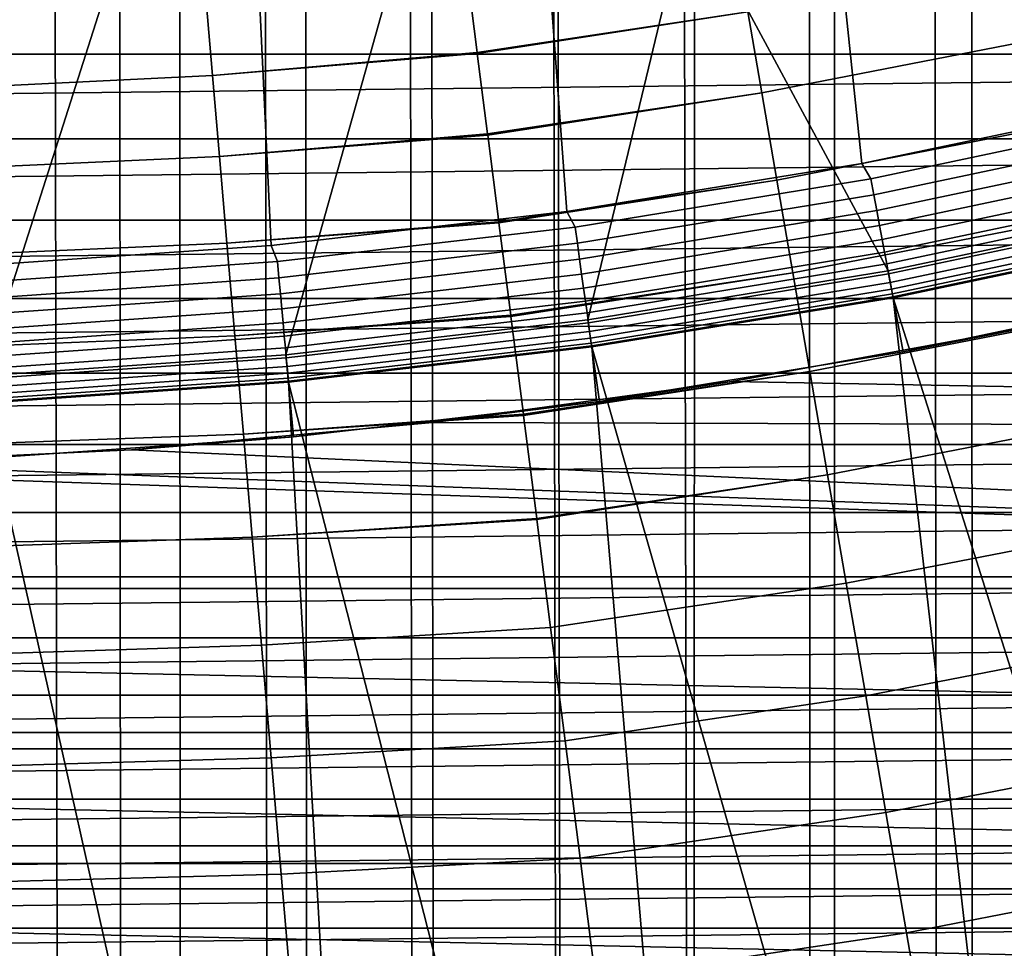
# Model space of a CAD drawing. Header units: metres. Extents: x -109 to 109, y -342 to 66.
# Tile 272 of 512: x 1.24 to 4.81, y -25.95 to -22.58. Entities that reach past the tile are written whole.
import ezdxf

# ---------------------------------------------------------------- set-up
doc = ezdxf.new("R2010")
doc.units = ezdxf.units.M
doc.layers.add('solid_K_24_62_16_000B91', color=7, linetype='CONTINUOUS')

msp = doc.modelspace()

# ---------------------------------------------------------------- linework, layer by layer
at = {"layer": 'solid_K_24_62_16_000B91'}
for points in [[(5.320908, -282.842865, 9.193503), (4.772721, -282.916138, 8.919953), (4.695227, -20.468386, -61.44096), (5.184166, -20.350048, -61.218166)], [(5.320908, -277.859314, 27.792324), (5.016433, -20.392042, -41.028019), (4.561448, -20.498615, -40.771603), (4.772721, -277.786011, 28.065874)], [(4.772721, -282.916138, 8.919953), (4.209518, -282.981384, 8.676523), (4.196488, -20.576431, -61.640247), (4.695227, -20.468386, -61.44096)], [(4.772721, -277.786011, 28.065874), (4.561448, -20.498615, -40.771603), (4.10511, -20.594856, -40.543266), (4.209518, -277.720795, 28.309303)], [(4.209518, -282.981384, 8.676523), (3.63307, -283.03833, 8.46398), (3.689134, -20.67342, -61.816002), (4.196488, -20.576431, -61.640247)], [(4.209518, -277.720795, 28.309303), (4.10511, -20.594856, -40.543266), (3.647794, -20.680754, -40.341904)], [(3.63307, -283.03833, 8.46398), (3.174685, -20.758646, -61.968121), (3.689134, -20.67342, -61.816002)], [(4.209518, -277.720795, 28.309303), (3.647794, -20.680754, -40.341904), (3.190351, -20.756245, -40.166759), (3.63307, -277.663849, 28.521849)], [(3.63307, -283.03833, 8.46398), (3.045191, -283.086823, 8.28299), (2.654365, -20.831572, -62.096645), (3.174685, -20.758646, -61.968121)], [(3.63307, -277.663849, 28.521849), (3.190351, -20.756245, -40.166759), (2.732983, -20.821402, -40.016891), (3.045191, -277.615356, 28.702837)], [(3.045191, -283.086823, 8.28299), (2.44773, -283.126709, 8.134125), (2.129164, -20.891785, -62.201668), (2.654365, -20.831572, -62.096645)], [(3.045191, -277.615356, 28.702837), (2.732983, -20.821402, -40.016891), (2.276095, -20.876287, -39.89156), (2.44773, -277.57547, 28.851702)], [(2.44773, -277.57547, 28.851702), (2.276095, -20.876287, -39.89156), (1.819912, -20.920992, -39.790073), (1.842568, -277.544312, 28.967976)], [(2.44773, -283.126709, 8.134125), (1.842568, -283.157867, 8.017853), (1.599792, -20.938974, -62.283306), (2.129164, -20.891785, -62.201668)], [(1.842568, -283.157867, 8.017853), (1.231609, -283.180206, 7.934538), (1.067406, -20.972855, -62.341564), (1.599792, -20.938974, -62.283306)], [(1.842568, -277.544312, 28.967976), (1.819912, -20.920992, -39.790073), (1.364293, -20.955637, -39.711777)], [(1.842568, -277.544312, 28.967976), (1.364293, -20.955637, -39.711777), (0.909052, -20.980314, -39.656193), (1.231609, -277.521973, 29.051289)], [(4.702084, -21.952063, 34.599998), (5.725421, -21.707645, 34.599998), (6.540298, -22.987698, 34.599998), (5.471883, -23.265179, 34.599998)], [(4.192584, -22.105932, 34), (4.296074, -23.103971, 34), (5.359055, -22.880785, 34), (5.224063, -21.885136, 34)], [(3.667915, -22.148336, 34.599998), (4.702084, -21.952063, 34.599998), (5.471883, -23.265179, 34.599998), (4.391842, -23.493015, 34.599998)], [(3.151582, -22.278183, 34), (3.225633, -23.277565, 34), (4.296074, -23.103971, 34), (4.192584, -22.105932, 34)], [(3.667915, -22.148336, 34.599998), (3.301771, -23.67083, 34.599998), (2.20495, -23.798069, 34.599998), (2.625333, -22.295963, 34.599998)], [(3.667915, -22.148336, 34.599998), (4.391842, -23.493015, 34.599998), (3.301771, -23.67083, 34.599998)], [(2.625333, -22.295963, 34.599998), (2.20495, -23.798069, 34.599998), (1.104079, -23.874485, 34.599998), (1.577798, -22.394487, 34.599998)], [(2.103811, -22.401426, 34), (2.150787, -23.401365, 34), (3.225633, -23.277565, 34), (3.151582, -22.278183, 34)], [(3.882578, -22.552637, -24.445395), (2.899367, -22.699989, -24.445395), (2.865043, -22.431253, -24.845112), (3.8359, -22.281498, -24.851734)], [(3.882578, -22.552637, -24.445395), (4.858461, -22.362719, -24.445395), (4.921868, -22.654572, -24.056023), (3.933249, -22.846968, -24.056023)], [(-14.281992, -22.386999, 84.926178), (-13.770144, -22.706333, 84.926178), (14.282001, -22.386993, 84.926178)], [(-13.770144, -22.706333, 84.926178), (13.770153, -22.706327, 84.926178), (14.282001, -22.386993, 84.926178)], [(1.577798, -22.394487, 34.599998), (1.104079, -23.874485, 34.599998), (0, -23.9, 34.599998), (0.526494, -22.443827, 34.599998)], [(1.052278, -22.475378, 34), (1.074577, -23.475416, 34), (2.150787, -23.401365, 34), (2.103811, -22.401426, 34)], [(1.914886, -22.513956, -24.873192), (2.865043, -22.431253, -24.845112), (2.899367, -22.699989, -24.445395), (1.938287, -22.784292, -24.469465)], [(0.957812, -22.562677, -24.891468), (1.914886, -22.513956, -24.873192), (1.938287, -22.784292, -24.469465), (0.969535, -22.831156, -24.48908)], [(3.882578, -22.552637, -24.445395), (2.899913, -22.70426, -24.43943), (2.899367, -22.699989, -24.445395)], [(3.933249, -22.846968, -24.056023), (2.937206, -22.996243, -24.056023), (2.899913, -22.70426, -24.43943), (3.882578, -22.552637, -24.445395)], [(3.933249, -22.846968, -24.056023), (4.921868, -22.654572, -24.056023), (4.990049, -22.968399, -23.684982), (3.987735, -23.163462, -23.684982)], [(1.938287, -22.784292, -24.469465), (2.899367, -22.699989, -24.445395), (2.899913, -22.70426, -24.43943)], [(1.938287, -22.784292, -24.469465), (2.899913, -22.70426, -24.43943), (2.937206, -22.996243, -24.056023), (1.963631, -23.077734, -24.082327)], [(-13.770144, -22.706333, 84.926178), (-13.251131, -23.013952, 84.926178), (13.770153, -22.706327, 84.926178)], [(-13.251131, -23.013952, 84.926178), (13.25114, -23.013947, 84.926178), (13.770153, -22.706327, 84.926178)], [(0.969535, -22.831156, -24.48908), (1.938287, -22.784292, -24.469465), (1.963631, -23.077734, -24.082327), (0.982214, -23.122606, -24.103035)], [(3.933249, -22.846968, -24.056023), (2.937756, -23.000547, -24.050703), (2.937206, -22.996243, -24.056023)], [(3.987735, -23.163462, -23.684982), (2.977895, -23.314804, -23.684982), (2.937756, -23.000547, -24.050703), (3.933249, -22.846968, -24.056023)], [(5.394136, -22.934462, 33.996353), (5.359055, -22.880785, 34), (4.296074, -23.103971, 34), (4.329188, -23.159109, 33.996353)], [(4.340112, -23.217546, 33.985455), (5.407747, -22.992331, 33.985455), (5.394136, -22.934462, 33.996353), (4.329188, -23.159109, 33.996353)], [(3.987735, -23.163462, -23.684982), (4.990049, -22.968399, -23.684982), (5.062767, -23.303106, -23.333569), (4.045846, -23.501011, -23.333569)], [(-13.251131, -23.013952, 84.926178), (-12.725247, -23.309673, 84.926178), (13.25114, -23.013947, 84.926178)], [(-12.725247, -23.309673, 84.926178), (12.725256, -23.309668, 84.926178), (13.25114, -23.013947, 84.926178)], [(1.963631, -23.077734, -24.082327), (2.937206, -22.996243, -24.056023), (2.937756, -23.000547, -24.050703)], [(1.963631, -23.077734, -24.082327), (2.937756, -23.000547, -24.050703), (2.977895, -23.314804, -23.684982), (1.99083, -23.393269, -23.71311)], [(4.350714, -23.274261, 33.967464), (5.420957, -23.048496, 33.967464), (5.407747, -22.992331, 33.985455), (4.340112, -23.217546, 33.985455)], [(4.360839, -23.32843, 33.942642), (5.433574, -23.10214, 33.942642), (5.420957, -23.048496, 33.967464), (4.350714, -23.274261, 33.967464)], [(0.982214, -23.122606, -24.103035), (1.963631, -23.077734, -24.082327), (1.99083, -23.393269, -23.71311), (0.995808, -23.436039, -23.734646)], [(4.329188, -23.159109, 33.996353), (4.296074, -23.103971, 34), (3.225633, -23.277565, 34), (3.255001, -23.334335, 33.996353)], [(4.370341, -23.379259, 33.911354), (5.445413, -23.152475, 33.911354), (5.433574, -23.10214, 33.942642), (4.360839, -23.32843, 33.942642)], [(3.987735, -23.163462, -23.684982), (2.978441, -23.319084, -23.680288), (2.977895, -23.314804, -23.684982)], [(4.045846, -23.501011, -23.333569), (3.02129, -23.65456, -23.333569), (2.978441, -23.319084, -23.680288), (3.987735, -23.163462, -23.684982)], [(3.263214, -23.393213, 33.985455), (4.340112, -23.217546, 33.985455), (4.329188, -23.159109, 33.996353), (3.255001, -23.334335, 33.996353)], [(4.379079, -23.426006, 33.874054), (5.456301, -23.198769, 33.874054), (5.445413, -23.152475, 33.911354), (4.370341, -23.379259, 33.911354)], [(4.386927, -23.467987, 33.831291), (5.466079, -23.240343, 33.831291), (5.456301, -23.198769, 33.874054), (4.379079, -23.426006, 33.874054)], [(3.271185, -23.450359, 33.967464), (4.350714, -23.274261, 33.967464), (4.340112, -23.217546, 33.985455), (3.263214, -23.393213, 33.985455)], [(4.393769, -23.504589, 33.783684), (5.474604, -23.27659, 33.783684), (5.466079, -23.240343, 33.831291), (4.386927, -23.467987, 33.831291)], [(3.255001, -23.334335, 33.996353), (3.225633, -23.277565, 34), (2.150787, -23.401365, 34), (2.173867, -23.459764, 33.996353)], [(3.278799, -23.504938, 33.942642), (4.360839, -23.32843, 33.942642), (4.350714, -23.274261, 33.967464), (3.271185, -23.450359, 33.967464)], [(4.391842, -23.493015, 34.599998), (5.471883, -23.265179, 34.599998), (5.540596, -23.557203, 34.900002), (4.447, -23.787901, 34.900002)], [(4.399506, -23.535278, 33.731934), (5.481752, -23.30698, 33.731934), (5.474604, -23.27659, 33.783684), (4.393769, -23.504589, 33.783684)], [(-12.725247, -23.309673, 84.926178), (-12.192801, -23.593332, 84.926178), (12.725256, -23.309668, 84.926178)], [(-12.192801, -23.593332, 84.926178), (12.192809, -23.593327, 84.926178), (12.725256, -23.309668, 84.926178)], [(4.045846, -23.501011, -23.333569), (5.062767, -23.303106, -23.333569), (5.139767, -23.657524, -23.003012), (4.10738, -23.858438, -23.003012)], [(4.404053, -23.559605, 33.676792), (5.487418, -23.331072, 33.676792), (5.481752, -23.30698, 33.731934), (4.399506, -23.535278, 33.731934)], [(1.99083, -23.393269, -23.71311), (2.977895, -23.314804, -23.684982), (2.978441, -23.319084, -23.680288)], [(1.99083, -23.393269, -23.71311), (2.978441, -23.319084, -23.680288), (3.02129, -23.65456, -23.333569), (2.019792, -23.729818, -23.363079)], [(2.179353, -23.518959, 33.985455), (3.263214, -23.393213, 33.985455), (3.255001, -23.334335, 33.996353), (2.173867, -23.459764, 33.996353)], [(3.285943, -23.55615, 33.911354), (4.370341, -23.379259, 33.911354), (4.360839, -23.32843, 33.942642), (3.278799, -23.504938, 33.942642)], [(4.407345, -23.577215, 33.619072), (5.49152, -23.348511, 33.619072), (5.487418, -23.331072, 33.676792), (4.404053, -23.559605, 33.676792)], [(4.409333, -23.587849, 33.559608), (5.493997, -23.359041, 33.559608), (5.49152, -23.348511, 33.619072), (4.407345, -23.577215, 33.619072)], [(3.292513, -23.603251, 33.874054), (4.379079, -23.426006, 33.874054), (4.370341, -23.379259, 33.911354), (3.285943, -23.55615, 33.911354)], [(5.493997, -23.359041, 33.559608), (4.409333, -23.587849, 33.559608), (4.409987, -23.591354, 33.5), (5.494812, -23.362514, 33.5)], [(5.494812, -23.362514, 33.5), (4.409987, -23.591354, 33.5), (4.41003, -23.591347, 31), (5.494714, -23.362534, 31)], [(4.41003, -23.591347, 31), (5.348595, -26.553181, 31), (5.93429, -26.428452, 31), (5.494714, -23.362534, 31)], [(0.995808, -23.436039, -23.734646), (1.99083, -23.393269, -23.71311), (2.019792, -23.729818, -23.363079), (1.010271, -23.770388, -23.385166)], [(2.173867, -23.459764, 33.996353), (2.150787, -23.401365, 34), (1.074577, -23.475416, 34), (1.088095, -23.53513, 33.996353)], [(2.184676, -23.576412, 33.967464), (3.271185, -23.450359, 33.967464), (3.263214, -23.393213, 33.985455), (2.179353, -23.518959, 33.985455)], [(2.189761, -23.631283, 33.942642), (3.278799, -23.504938, 33.942642), (3.271185, -23.450359, 33.967464), (2.184676, -23.576412, 33.967464)], [(3.298413, -23.64555, 33.831291), (4.386927, -23.467987, 33.831291), (4.379079, -23.426006, 33.874054), (3.292513, -23.603251, 33.874054)], [(5.975068, -23.450769, 35.949116), (4.904563, -23.69779, 35.894352), (4.447, -23.787901, 34.900002), (5.540596, -23.557203, 34.900002)], [(1.09084, -23.594513, 33.985455), (2.179353, -23.518959, 33.985455), (2.173867, -23.459764, 33.996353), (1.088095, -23.53513, 33.996353)], [(3.303558, -23.682428, 33.783684), (4.393769, -23.504589, 33.783684), (4.386927, -23.467987, 33.831291), (3.298413, -23.64555, 33.831291)], [(1.093505, -23.652151, 33.967464), (2.184676, -23.576412, 33.967464), (2.179353, -23.518959, 33.985455), (1.09084, -23.594513, 33.985455)], [(2.194532, -23.682772, 33.911354), (3.285943, -23.55615, 33.911354), (3.278799, -23.504938, 33.942642), (2.189761, -23.631283, 33.942642)], [(4.045846, -23.501011, -23.333569), (3.021826, -23.658758, -23.329479), (3.02129, -23.65456, -23.333569)], [(4.10738, -23.858438, -23.003012), (3.067241, -24.014322, -23.003012), (3.021826, -23.658758, -23.329479), (4.045846, -23.501011, -23.333569)], [(3.301771, -23.67083, 34.599998), (4.391842, -23.493015, 34.599998), (4.447, -23.787901, 34.900002), (3.343248, -23.967951, 34.900002)], [(3.307871, -23.71335, 33.731934), (4.399506, -23.535278, 33.731934), (4.393769, -23.504589, 33.783684), (3.303558, -23.682428, 33.783684)], [(2.19892, -23.730125, 33.874054), (3.292513, -23.603251, 33.874054), (3.285943, -23.55615, 33.911354), (2.194532, -23.682772, 33.911354)], [(3.31129, -23.737862, 33.676792), (4.404053, -23.559605, 33.676792), (4.399506, -23.535278, 33.731934), (3.307871, -23.71335, 33.731934)], [(3.313765, -23.755604, 33.619072), (4.407345, -23.577215, 33.619072), (4.404053, -23.559605, 33.676792), (3.31129, -23.737862, 33.676792)], [(-12.192801, -23.593332, 84.926178), (-11.653972, -23.864824, 84.926178), (12.192809, -23.593327, 84.926178)], [(-11.653972, -23.864824, 84.926178), (11.65398, -23.86482, 84.926178), (12.192809, -23.593327, 84.926178)], [(1.09605, -23.707199, 33.942642), (2.189761, -23.631283, 33.942642), (2.184676, -23.576412, 33.967464), (1.093505, -23.652151, 33.967464)], [(3.31526, -23.766319, 33.559608), (4.409333, -23.587849, 33.559608), (4.407345, -23.577215, 33.619072), (3.313765, -23.755604, 33.619072)], [(4.409333, -23.587849, 33.559608), (3.31526, -23.766319, 33.559608), (3.315752, -23.76985, 33.5), (4.409987, -23.591354, 33.5)], [(3.315669, -23.769861, 31), (4.170036, -26.76359, 31), (4.760492, -26.664894, 31), (4.41003, -23.591347, 31)], [(4.409987, -23.591354, 33.5), (3.315752, -23.76985, 33.5), (3.315669, -23.769861, 31), (4.41003, -23.591347, 31)], [(4.41003, -23.591347, 31), (4.760492, -26.664894, 31), (5.348595, -26.553181, 31)], [(1.098438, -23.758852, 33.911354), (2.194532, -23.682772, 33.911354), (2.189761, -23.631283, 33.942642), (1.09605, -23.707199, 33.942642)], [(2.202861, -23.772652, 33.831291), (3.298413, -23.64555, 33.831291), (3.292513, -23.603251, 33.874054), (2.19892, -23.730125, 33.874054)], [(2.019792, -23.729818, -23.363079), (3.02129, -23.65456, -23.333569), (3.021826, -23.658758, -23.329479)], [(2.019792, -23.729818, -23.363079), (3.021826, -23.658758, -23.329479), (3.067241, -24.014322, -23.003012), (2.050416, -24.086222, -23.033438)], [(2.206296, -23.809729, 33.783684), (3.303558, -23.682428, 33.783684), (3.298413, -23.64555, 33.831291), (2.202861, -23.772652, 33.831291)], [(2.20495, -23.798069, 34.599998), (3.301771, -23.67083, 34.599998), (3.343248, -23.967951, 34.900002), (2.232654, -24.096788, 34.900002)], [(4.10738, -23.858438, -23.003012), (5.139767, -23.657524, -23.003012), (5.220779, -24.030411, -22.694466), (4.17212, -24.234491, -22.694466)], [(1.100634, -23.806358, 33.874054), (2.19892, -23.730125, 33.874054), (2.194532, -23.682772, 33.911354), (1.098438, -23.758852, 33.911354)], [(2.209177, -23.840816, 33.731934), (3.307871, -23.71335, 33.731934), (3.303558, -23.682428, 33.783684), (2.206296, -23.809729, 33.783684)], [(4.904563, -23.69779, 35.894352), (3.824539, -23.895876, 35.850437), (3.343248, -23.967951, 34.900002), (4.447, -23.787901, 34.900002)], [(13.695733, -24.077311, 35.810215), (3.824539, -23.895876, 35.850437), (4.904563, -23.69779, 35.894352)], [(1.010271, -23.770388, -23.385166), (2.019792, -23.729818, -23.363079), (2.050416, -24.086222, -23.033438), (1.025552, -24.124517, -23.05578)], [(1.102607, -23.849022, 33.831291), (2.202861, -23.772652, 33.831291), (2.19892, -23.730125, 33.874054), (1.100634, -23.806358, 33.874054)], [(2.21146, -23.865459, 33.676792), (3.31129, -23.737862, 33.676792), (3.307871, -23.71335, 33.731934), (2.209177, -23.840816, 33.731934)], [(2.213113, -23.883297, 33.619072), (3.313765, -23.755604, 33.619072), (3.31129, -23.737862, 33.676792), (2.21146, -23.865459, 33.676792)], [(1.104326, -23.886217, 33.783684), (2.206296, -23.809729, 33.783684), (2.202861, -23.772652, 33.831291), (1.102607, -23.849022, 33.831291)], [(2.214112, -23.89407, 33.559608), (3.31526, -23.766319, 33.559608), (3.313765, -23.755604, 33.619072), (2.213113, -23.883297, 33.619072)], [(3.31526, -23.766319, 33.559608), (2.214112, -23.89407, 33.559608), (2.21444, -23.897621, 33.5), (3.315752, -23.76985, 33.5)], [(3.315752, -23.76985, 33.5), (2.21444, -23.897621, 33.5), (2.214481, -23.897617, 31), (3.315669, -23.769861, 31)], [(2.214481, -23.897617, 31), (2.98393, -26.921648, 31), (3.57783, -26.849173, 31), (3.315669, -23.769861, 31)], [(3.315669, -23.769861, 31), (3.57783, -26.849173, 31), (4.170036, -26.76359, 31)], [(1.104079, -23.874485, 34.599998), (2.20495, -23.798069, 34.599998), (2.232654, -24.096788, 34.900002), (1.117954, -24.174164, 34.900002)], [(1.105768, -23.917404, 33.731934), (2.209177, -23.840816, 33.731934), (2.206296, -23.809729, 33.783684), (1.104326, -23.886217, 33.783684)], [(1.106911, -23.942127, 33.676792), (2.21146, -23.865459, 33.676792), (2.209177, -23.840816, 33.731934), (1.105768, -23.917404, 33.731934)], [(-11.653972, -23.864824, 84.926178), (-11.109184, -24.123943, 84.926178), (11.65398, -23.86482, 84.926178)], [(-11.109184, -24.123943, 84.926178), (11.109193, -24.123938, 84.926178), (11.65398, -23.86482, 84.926178)], [(1.107739, -23.960022, 33.619072), (2.213113, -23.883297, 33.619072), (2.21146, -23.865459, 33.676792), (1.106911, -23.942127, 33.676792)], [(1.108238, -23.970829, 33.559608), (2.214112, -23.89407, 33.559608), (2.213113, -23.883297, 33.619072), (1.107739, -23.960022, 33.619072)], [(4.10738, -23.858438, -23.003012), (3.06776, -24.018383, -22.999498), (3.067241, -24.014322, -23.003012)], [(4.17212, -24.234491, -22.694466), (3.115586, -24.392832, -22.694466), (3.06776, -24.018383, -22.999498), (4.10738, -23.858438, -23.003012)], [(2.214112, -23.89407, 33.559608), (1.108238, -23.970829, 33.559608), (1.108403, -23.974392, 33.5), (2.21444, -23.897621, 33.5)], [(1.108369, -23.974392, 31), (1.7925, -27.027134, 31), (2.388783, -26.980968, 31), (2.214481, -23.897617, 31)], [(2.21444, -23.897621, 33.5), (1.108403, -23.974392, 33.5), (1.108369, -23.974392, 31), (2.214481, -23.897617, 31)], [(2.214481, -23.897617, 31), (2.388783, -26.980968, 31), (2.98393, -26.921648, 31)], [(3.824539, -23.895876, 35.850437), (2.737106, -24.044714, 35.81744), (3.343248, -23.967951, 34.900002)], [(13.695733, -24.077311, 35.810215), (2.737106, -24.044714, 35.81744), (3.824539, -23.895876, 35.850437)], [(1.108369, -23.974392, 31), (1.195474, -27.060114, 31), (1.7925, -27.027134, 31)], [(1.64438, -24.144068, 35.795414), (2.232654, -24.096788, 34.900002), (3.343248, -23.967951, 34.900002), (2.737106, -24.044714, 35.81744)], [(2.050416, -24.086222, -23.033438), (3.067241, -24.014322, -23.003012), (3.06776, -24.018383, -22.999498)], [(2.050416, -24.086222, -23.033438), (3.06776, -24.018383, -22.999498), (3.115586, -24.392832, -22.694466), (2.082597, -24.461258, -22.725319)], [(12.641023, -24.647402, 35.68383), (1.64438, -24.144068, 35.795414), (2.737106, -24.044714, 35.81744), (13.695733, -24.077311, 35.810215)], [(4.17212, -24.234491, -22.694466), (5.220779, -24.030411, -22.694466), (5.305521, -24.420464, -22.40901), (4.23984, -24.627857, -22.40901)], [(-12.641096, -24.647364, 35.683838), (-13.695803, -24.077271, 35.810223), (-0.548484, -24.193783, 35.784393), (12.641023, -24.647402, 35.68383)], [(0.548478, -24.193783, 35.784393), (1.117954, -24.174164, 34.900002), (2.232654, -24.096788, 34.900002), (1.64438, -24.144068, 35.795414)], [(1.025552, -24.124517, -23.05578), (2.050416, -24.086222, -23.033438), (2.082597, -24.461258, -22.725319), (1.0416, -24.497221, -22.74761)], [(-11.109184, -24.123943, 84.926178), (-10.558539, -24.370634, 84.926178), (11.109193, -24.123938, 84.926178)], [(-10.558539, -24.370634, 84.926178), (10.558548, -24.37063, 84.926178), (11.109193, -24.123938, 84.926178)], [(12.641023, -24.647402, 35.68383), (0.548478, -24.193783, 35.784393), (1.64438, -24.144068, 35.795414)], [(12.641023, -24.647402, 35.68383), (-0.548484, -24.193783, 35.784393), (0.548478, -24.193783, 35.784393)], [(4.17212, -24.234491, -22.694466), (3.116081, -24.396706, -22.691498), (3.115586, -24.392832, -22.694466)], [(4.23984, -24.627857, -22.40901), (3.166157, -24.788769, -22.40901), (3.116081, -24.396706, -22.691498), (4.17212, -24.234491, -22.694466)], [(-10.558539, -24.370634, 84.926178), (-10.002529, -24.604683, 84.926178), (10.558548, -24.37063, 84.926178)], [(-10.002529, -24.604683, 84.926178), (10.002538, -24.604679, 84.926178), (10.558548, -24.37063, 84.926178)], [(2.082597, -24.461258, -22.725319), (3.115586, -24.392832, -22.694466), (3.116081, -24.396706, -22.691498)], [(2.082597, -24.461258, -22.725319), (3.116081, -24.396706, -22.691498), (3.166157, -24.788769, -22.40901), (2.116225, -24.853638, -22.439781)], [(4.23984, -24.627857, -22.40901), (5.305521, -24.420464, -22.40901), (5.393696, -24.826321, -22.14764), (4.310305, -25.037161, -22.14764)], [(1.0416, -24.497221, -22.74761), (2.082597, -24.461258, -22.725319), (2.116225, -24.853638, -22.439781), (1.058361, -24.887236, -22.461702)], [(-10.002529, -24.604683, 84.926178), (-9.441224, -24.826056, 84.926178), (10.002538, -24.604679, 84.926178)], [(-9.441224, -24.826056, 84.926178), (9.441233, -24.826052, 84.926178), (10.002538, -24.604679, 84.926178)], [(4.310305, -25.037161, -22.14764), (3.218778, -25.200747, -22.14764), (3.166157, -24.788769, -22.40901), (4.23984, -24.627857, -22.40901)], [(11.563796, -25.170786, 35.567799), (-11.563872, -25.170752, 35.567806), (-12.641096, -24.647364, 35.683838)], [(12.641023, -24.647402, 35.68383), (11.563796, -25.170786, 35.567799), (-12.641096, -24.647364, 35.683838)], [(2.116225, -24.853638, -22.439781), (3.166157, -24.788769, -22.40901), (3.218778, -25.200747, -22.14764), (2.151184, -25.262014, -22.177803)], [(-9.441224, -24.826056, 84.926178), (-8.875132, -25.034552, 84.926178), (9.441233, -24.826052, 84.926178)], [(-8.875132, -25.034552, 84.926178), (8.87514, -25.03455, 84.926178), (9.441233, -24.826052, 84.926178)], [(4.310305, -25.037161, -22.14764), (5.393696, -24.826321, -22.14764), (5.484997, -25.246563, -21.911274), (4.383266, -25.460972, -21.911274)], [(1.058361, -24.887236, -22.461702), (2.116225, -24.853638, -22.439781), (2.151184, -25.262014, -22.177803), (1.075777, -25.293236, -22.19903)], [(-8.875132, -25.034552, 84.926178), (-8.304345, -25.230143, 84.926178), (8.87514, -25.03455, 84.926178)], [(-8.304345, -25.230143, 84.926178), (8.304354, -25.230141, 84.926178), (8.87514, -25.03455, 84.926178)], [(4.383266, -25.460972, -21.911274), (3.273263, -25.627327, -21.911274), (3.218778, -25.200747, -22.14764), (4.310305, -25.037161, -22.14764)], [(10.46606, -25.646666, 35.462296), (-10.466138, -25.646633, 35.462303), (-11.563872, -25.170752, 35.567806)], [(11.563796, -25.170786, 35.567799), (10.46606, -25.646666, 35.462296), (-11.563872, -25.170752, 35.567806)], [(2.151184, -25.262014, -22.177803), (3.218778, -25.200747, -22.14764), (3.273263, -25.627327, -21.911274), (2.187354, -25.684982, -21.940287)], [(-8.304345, -25.230143, 84.926178), (-7.729331, -25.412661, 84.926178), (8.304354, -25.230141, 84.926178)], [(-7.729331, -25.412661, 84.926178), (7.72934, -25.412657, 84.926178), (8.304354, -25.230141, 84.926178)], [(1.075777, -25.293236, -22.19903), (2.151184, -25.262014, -22.177803), (2.187354, -25.684982, -21.940287), (1.09379, -25.713839, -21.960484)], [(4.383266, -25.460972, -21.911274), (5.484997, -25.246563, -21.911274), (5.579103, -25.67972, -21.700735), (4.45847, -25.897808, -21.700735)], [(-7.729331, -25.412661, 84.926178), (-7.150262, -25.582058, 84.926178), (7.72934, -25.412657, 84.926178)], [(-7.150262, -25.582058, 84.926178), (7.150271, -25.582056, 84.926178), (7.72934, -25.412657, 84.926178)], [(4.45847, -25.897808, -21.700735), (3.329422, -26.067017, -21.700735), (3.273263, -25.627327, -21.911274), (4.383266, -25.460972, -21.911274)], [(-7.150262, -25.582058, 84.926178), (-6.567505, -25.73822, 84.926178), (7.150271, -25.582056, 84.926178)], [(-6.567505, -25.73822, 84.926178), (6.567514, -25.738218, 84.926178), (7.150271, -25.582056, 84.926178)], [(2.187354, -25.684982, -21.940287), (3.273263, -25.627327, -21.911274), (3.329422, -26.067017, -21.700735), (2.224612, -26.121092, -21.728046)], [(9.349837, -26.074324, 35.367489), (-9.349916, -26.074295, 35.367493), (-10.466138, -25.646633, 35.462303)], [(10.46606, -25.646666, 35.462296), (9.349837, -26.074324, 35.367489), (-10.466138, -25.646633, 35.462303)], [(1.09379, -25.713839, -21.960484), (2.187354, -25.684982, -21.940287), (2.224612, -26.121092, -21.728046), (1.112338, -26.147615, -21.746876)], [(4.45847, -25.897808, -21.700735), (5.579103, -25.67972, -21.700735), (5.675687, -26.124279, -21.51676), (4.535654, -26.346144, -21.51676)], [(-6.567505, -25.73822, 84.926178), (-5.981362, -25.881077, 84.926178), (6.567514, -25.738218, 84.926178)], [(-5.981362, -25.881077, 84.926178), (5.981372, -25.881073, 84.926178), (6.567514, -25.738218, 84.926178)], [(-5.981362, -25.881077, 84.926178), (-5.392065, -26.010559, 84.926178), (5.981372, -25.881073, 84.926178)], [(-5.392065, -26.010559, 84.926178), (5.392075, -26.010557, 84.926178), (5.981372, -25.881073, 84.926178)], [(4.535654, -26.346144, -21.51676), (3.38706, -26.51828, -21.51676), (3.329422, -26.067017, -21.700735), (4.45847, -25.897808, -21.700735)]]:
    msp.add_3dface(points, dxfattribs=at)

doc.saveas('drawing.dxf')
